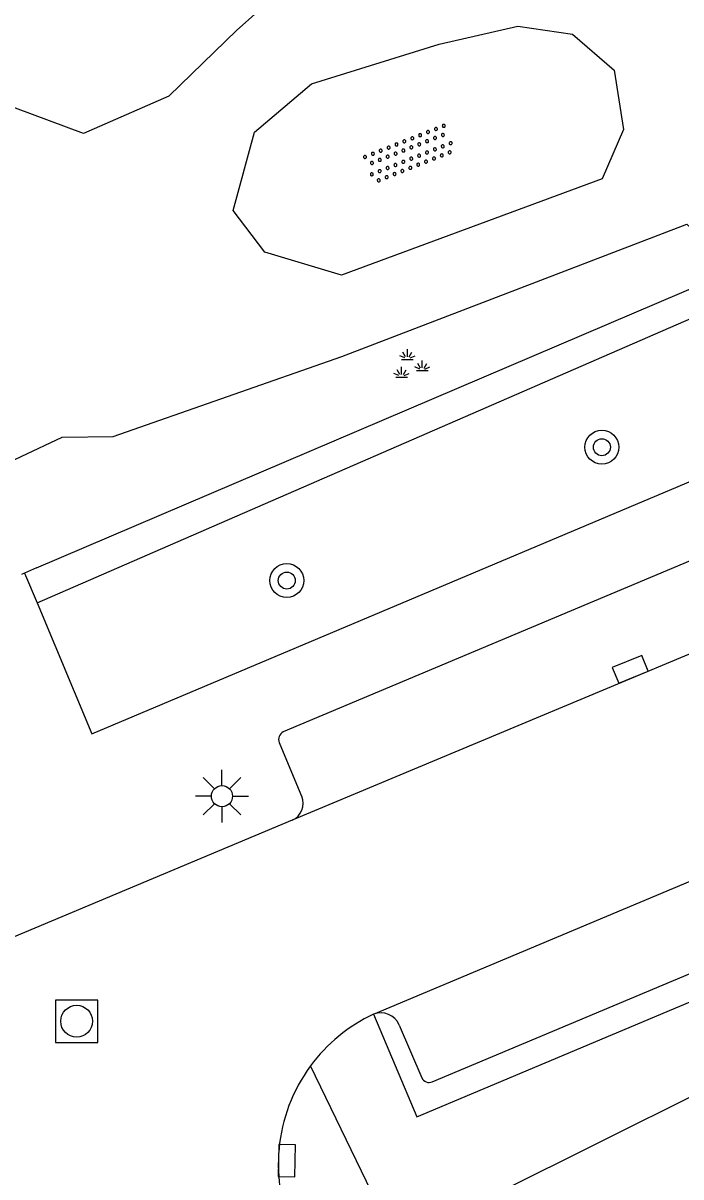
# Model space of a CAD drawing. Extents: x 132994 to 136000, y 393499 to 395512.
# Drawn here: x 134651.8 to 134667.33, y 394911.65 to 394938.88 of the extents above; entities that cross this region are included whole.
import ezdxf

# ---------------------------------------------------------------- set-up
doc = ezdxf.new("R2010")
doc.units = 0
for name, color, linetype in [('gg-afsc-hekwerk', 7, 'Continuous'), ('gg-knt-bovenkant onderkant talud', 7, 'Continuous'), ('gg-knt-onverhard', 7, 'Continuous'), ('gg-knt-verharding', 7, 'Continuous'), ('gg-knt-verharding nz', 7, 'Continuous'), ('gt-grn-groengrens', 7, 'Continuous'), ('gt-symb-boom', 7, 'Continuous'), ('gt-symb-groenvak', 7, 'Continuous'), ('gt-symb-kolk', 7, 'Continuous'), ('gt-symb-lichtmast', 7, 'Continuous'), ('gt-symb-overige verharding', 7, 'Continuous'), ('gt-symb-rioolschacht', 7, 'Continuous')]:
    doc.layers.add(name, color=color, linetype=linetype)

# ---------------------------------------------------------------- blocks, each defined once
blk = doc.blocks.new('gt0-OVH')
at = {"layer": 'gt-symb-overige verharding'}
for points in [[(-0.972, 0.298), (-0.967, 0.308), (-0.965, 0.319), (-0.966, 0.33), (-0.971, 0.34), (-0.978, 0.348), (-0.988, 0.353), (-0.999, 0.355), (-1.01, 0.354), (-1.02, 0.349), (-1.028, 0.342), (-1.033, 0.332), (-1.035, 0.321), (-1.034, 0.31), (-1.029, 0.3), (-1.022, 0.292), (-1.012, 0.287), (-1.001, 0.285), (-0.99, 0.286), (-0.98, 0.291)], [(-0.772, 0.298), (-0.767, 0.308), (-0.765, 0.319), (-0.766, 0.33), (-0.771, 0.34), (-0.778, 0.348), (-0.788, 0.353), (-0.799, 0.355), (-0.81, 0.354), (-0.82, 0.349), (-0.828, 0.342), (-0.833, 0.332), (-0.835, 0.321), (-0.834, 0.31), (-0.829, 0.3), (-0.822, 0.292), (-0.812, 0.287), (-0.801, 0.285), (-0.79, 0.286), (-0.78, 0.291)], [(-0.572, 0.298), (-0.567, 0.308), (-0.565, 0.319), (-0.566, 0.33), (-0.571, 0.34), (-0.578, 0.348), (-0.588, 0.353), (-0.599, 0.355), (-0.61, 0.354), (-0.62, 0.349), (-0.628, 0.342), (-0.633, 0.332), (-0.635, 0.321), (-0.634, 0.31), (-0.629, 0.3), (-0.622, 0.292), (-0.612, 0.287), (-0.601, 0.285), (-0.59, 0.286), (-0.58, 0.291)], [(-0.372, 0.298), (-0.367, 0.308), (-0.365, 0.319), (-0.366, 0.33), (-0.371, 0.34), (-0.378, 0.348), (-0.388, 0.353), (-0.399, 0.355), (-0.41, 0.354), (-0.42, 0.349), (-0.428, 0.342), (-0.433, 0.332), (-0.435, 0.321), (-0.434, 0.31), (-0.429, 0.3), (-0.422, 0.292), (-0.412, 0.287), (-0.401, 0.285), (-0.39, 0.286), (-0.38, 0.291)], [(-0.172, 0.298), (-0.167, 0.308), (-0.165, 0.319), (-0.166, 0.33), (-0.171, 0.34), (-0.178, 0.348), (-0.188, 0.353), (-0.199, 0.355), (-0.21, 0.354), (-0.22, 0.349), (-0.228, 0.342), (-0.233, 0.332), (-0.235, 0.321), (-0.234, 0.31), (-0.229, 0.3), (-0.222, 0.292), (-0.212, 0.287), (-0.201, 0.285), (-0.19, 0.286), (-0.18, 0.291)], [(0.028, 0.298), (0.033, 0.308), (0.035, 0.319), (0.034, 0.33), (0.029, 0.34), (0.022, 0.348), (0.012, 0.353), (0.001, 0.355), (-0.01, 0.354), (-0.02, 0.349), (-0.028, 0.342), (-0.033, 0.332), (-0.035, 0.321), (-0.034, 0.31), (-0.029, 0.3), (-0.022, 0.292), (-0.012, 0.287), (-0.001, 0.285), (0.01, 0.286), (0.02, 0.291)], [(0.228, 0.298), (0.233, 0.308), (0.235, 0.319), (0.234, 0.33), (0.229, 0.34), (0.222, 0.348), (0.212, 0.353), (0.201, 0.355), (0.19, 0.354), (0.18, 0.349), (0.172, 0.342), (0.167, 0.332), (0.165, 0.321), (0.166, 0.31), (0.171, 0.3), (0.178, 0.292), (0.188, 0.287), (0.199, 0.285), (0.21, 0.286), (0.22, 0.291)], [(0.428, 0.298), (0.433, 0.308), (0.435, 0.319), (0.434, 0.33), (0.429, 0.34), (0.422, 0.348), (0.412, 0.353), (0.401, 0.355), (0.39, 0.354), (0.38, 0.349), (0.372, 0.342), (0.367, 0.332), (0.365, 0.321), (0.366, 0.31), (0.371, 0.3), (0.378, 0.292), (0.388, 0.287), (0.399, 0.285), (0.41, 0.286), (0.42, 0.291)], [(0.628, 0.298), (0.633, 0.308), (0.635, 0.319), (0.634, 0.33), (0.629, 0.34), (0.622, 0.348), (0.612, 0.353), (0.601, 0.355), (0.59, 0.354), (0.58, 0.349), (0.572, 0.342), (0.567, 0.332), (0.565, 0.321), (0.566, 0.31), (0.571, 0.3), (0.578, 0.292), (0.588, 0.287), (0.599, 0.285), (0.61, 0.286), (0.62, 0.291)], [(0.828, 0.298), (0.833, 0.308), (0.835, 0.319), (0.834, 0.33), (0.829, 0.34), (0.822, 0.348), (0.812, 0.353), (0.801, 0.355), (0.79, 0.354), (0.78, 0.349), (0.772, 0.342), (0.767, 0.332), (0.765, 0.321), (0.766, 0.31), (0.771, 0.3), (0.778, 0.292), (0.788, 0.287), (0.799, 0.285), (0.81, 0.286), (0.82, 0.291)], [(1.028, 0.298), (1.033, 0.308), (1.035, 0.319), (1.034, 0.33), (1.029, 0.34), (1.022, 0.348), (1.012, 0.353), (1.001, 0.355), (0.99, 0.354), (0.98, 0.349), (0.972, 0.342), (0.967, 0.332), (0.965, 0.321), (0.966, 0.31), (0.971, 0.3), (0.978, 0.292), (0.988, 0.287), (0.999, 0.285), (1.01, 0.286), (1.02, 0.291)], [(-0.872, 0.106), (-0.867, 0.116), (-0.865, 0.126), (-0.866, 0.137), (-0.871, 0.147), (-0.878, 0.156), (-0.888, 0.161), (-0.899, 0.163), (-0.91, 0.162), (-0.92, 0.157), (-0.928, 0.15), (-0.933, 0.14), (-0.935, 0.129), (-0.934, 0.118), (-0.929, 0.108), (-0.922, 0.1), (-0.912, 0.095), (-0.901, 0.092), (-0.89, 0.094), (-0.88, 0.098)], [(-0.672, 0.106), (-0.667, 0.116), (-0.665, 0.126), (-0.666, 0.137), (-0.671, 0.147), (-0.678, 0.156), (-0.688, 0.161), (-0.699, 0.163), (-0.71, 0.162), (-0.72, 0.157), (-0.728, 0.15), (-0.733, 0.14), (-0.735, 0.129), (-0.734, 0.118), (-0.729, 0.108), (-0.722, 0.1), (-0.712, 0.095), (-0.701, 0.092), (-0.69, 0.094), (-0.68, 0.098)], [(-0.472, 0.106), (-0.467, 0.116), (-0.465, 0.126), (-0.466, 0.137), (-0.471, 0.147), (-0.478, 0.156), (-0.488, 0.161), (-0.499, 0.163), (-0.51, 0.162), (-0.52, 0.157), (-0.528, 0.15), (-0.533, 0.14), (-0.535, 0.129), (-0.534, 0.118), (-0.529, 0.108), (-0.522, 0.1), (-0.512, 0.095), (-0.501, 0.092), (-0.49, 0.094), (-0.48, 0.098)], [(-0.272, 0.106), (-0.267, 0.116), (-0.265, 0.126), (-0.266, 0.137), (-0.271, 0.147), (-0.278, 0.156), (-0.288, 0.161), (-0.299, 0.163), (-0.31, 0.162), (-0.32, 0.157), (-0.328, 0.15), (-0.333, 0.14), (-0.335, 0.129), (-0.334, 0.118), (-0.329, 0.108), (-0.322, 0.1), (-0.312, 0.095), (-0.301, 0.092), (-0.29, 0.094), (-0.28, 0.098)], [(-0.072, 0.106), (-0.067, 0.116), (-0.065, 0.126), (-0.066, 0.137), (-0.071, 0.147), (-0.078, 0.156), (-0.088, 0.161), (-0.099, 0.163), (-0.11, 0.162), (-0.12, 0.157), (-0.128, 0.15), (-0.133, 0.14), (-0.135, 0.129), (-0.134, 0.118), (-0.129, 0.108), (-0.122, 0.1), (-0.112, 0.095), (-0.101, 0.092), (-0.09, 0.094), (-0.08, 0.098)], [(0.128, 0.106), (0.133, 0.116), (0.135, 0.126), (0.134, 0.137), (0.129, 0.147), (0.122, 0.156), (0.112, 0.161), (0.101, 0.163), (0.09, 0.162), (0.08, 0.157), (0.072, 0.15), (0.067, 0.14), (0.065, 0.129), (0.066, 0.118), (0.071, 0.108), (0.078, 0.1), (0.088, 0.095), (0.099, 0.092), (0.11, 0.094), (0.12, 0.098)], [(0.328, 0.106), (0.333, 0.116), (0.335, 0.126), (0.334, 0.137), (0.329, 0.147), (0.322, 0.156), (0.312, 0.161), (0.301, 0.163), (0.29, 0.162), (0.28, 0.157), (0.272, 0.15), (0.267, 0.14), (0.265, 0.129), (0.266, 0.118), (0.271, 0.108), (0.278, 0.1), (0.288, 0.095), (0.299, 0.092), (0.31, 0.094), (0.32, 0.098)], [(0.528, 0.106), (0.533, 0.116), (0.535, 0.126), (0.534, 0.137), (0.529, 0.147), (0.522, 0.156), (0.512, 0.161), (0.501, 0.163), (0.49, 0.162), (0.48, 0.157), (0.472, 0.15), (0.467, 0.14), (0.465, 0.129), (0.466, 0.118), (0.471, 0.108), (0.478, 0.1), (0.488, 0.095), (0.499, 0.092), (0.51, 0.094), (0.52, 0.098)], [(0.728, 0.106), (0.733, 0.116), (0.735, 0.126), (0.734, 0.137), (0.729, 0.147), (0.722, 0.156), (0.712, 0.161), (0.701, 0.163), (0.69, 0.162), (0.68, 0.157), (0.672, 0.15), (0.667, 0.14), (0.665, 0.129), (0.666, 0.118), (0.671, 0.108), (0.678, 0.1), (0.688, 0.095), (0.699, 0.092), (0.71, 0.094), (0.72, 0.098)], [(0.928, 0.106), (0.933, 0.116), (0.935, 0.126), (0.934, 0.137), (0.929, 0.147), (0.922, 0.156), (0.912, 0.161), (0.901, 0.163), (0.89, 0.162), (0.88, 0.157), (0.872, 0.15), (0.867, 0.14), (0.865, 0.129), (0.866, 0.118), (0.871, 0.108), (0.878, 0.1), (0.888, 0.095), (0.899, 0.092), (0.91, 0.094), (0.92, 0.098)], [(-0.972, -0.142), (-0.967, -0.132), (-0.965, -0.121), (-0.966, -0.11), (-0.971, -0.1), (-0.978, -0.092), (-0.988, -0.087), (-0.999, -0.085), (-1.01, -0.086), (-1.02, -0.091), (-1.028, -0.098), (-1.033, -0.108), (-1.035, -0.119), (-1.034, -0.13), (-1.029, -0.14), (-1.022, -0.148), (-1.012, -0.153), (-1.001, -0.155), (-0.99, -0.154), (-0.98, -0.149)], [(-0.772, -0.142), (-0.767, -0.132), (-0.765, -0.121), (-0.766, -0.11), (-0.771, -0.1), (-0.778, -0.092), (-0.788, -0.087), (-0.799, -0.085), (-0.81, -0.086), (-0.82, -0.091), (-0.828, -0.098), (-0.833, -0.108), (-0.835, -0.119), (-0.834, -0.13), (-0.829, -0.14), (-0.822, -0.148), (-0.812, -0.153), (-0.801, -0.155), (-0.79, -0.154), (-0.78, -0.149)], [(-0.572, -0.142), (-0.567, -0.132), (-0.565, -0.121), (-0.566, -0.11), (-0.571, -0.1), (-0.578, -0.092), (-0.588, -0.087), (-0.599, -0.085), (-0.61, -0.086), (-0.62, -0.091), (-0.628, -0.098), (-0.633, -0.108), (-0.635, -0.119), (-0.634, -0.13), (-0.629, -0.14), (-0.622, -0.148), (-0.612, -0.153), (-0.601, -0.155), (-0.59, -0.154), (-0.58, -0.149)], [(-0.372, -0.142), (-0.367, -0.132), (-0.365, -0.121), (-0.366, -0.11), (-0.371, -0.1), (-0.378, -0.092), (-0.388, -0.087), (-0.399, -0.085), (-0.41, -0.086), (-0.42, -0.091), (-0.428, -0.098), (-0.433, -0.108), (-0.435, -0.119), (-0.434, -0.13), (-0.429, -0.14), (-0.422, -0.148), (-0.412, -0.153), (-0.401, -0.155), (-0.39, -0.154), (-0.38, -0.149)], [(-0.172, -0.142), (-0.167, -0.132), (-0.165, -0.121), (-0.166, -0.11), (-0.171, -0.1), (-0.178, -0.092), (-0.188, -0.087), (-0.199, -0.085), (-0.21, -0.086), (-0.22, -0.091), (-0.228, -0.098), (-0.233, -0.108), (-0.235, -0.119), (-0.234, -0.13), (-0.229, -0.14), (-0.222, -0.148), (-0.212, -0.153), (-0.201, -0.155), (-0.19, -0.154), (-0.18, -0.149)], [(0.028, -0.142), (0.033, -0.132), (0.035, -0.121), (0.034, -0.11), (0.029, -0.1), (0.022, -0.092), (0.012, -0.087), (0.001, -0.085), (-0.01, -0.086), (-0.02, -0.091), (-0.028, -0.098), (-0.033, -0.108), (-0.035, -0.119), (-0.034, -0.13), (-0.029, -0.14), (-0.022, -0.148), (-0.012, -0.153), (-0.001, -0.155), (0.01, -0.154), (0.02, -0.149)], [(0.228, -0.142), (0.233, -0.132), (0.235, -0.121), (0.234, -0.11), (0.229, -0.1), (0.222, -0.092), (0.212, -0.087), (0.201, -0.085), (0.19, -0.086), (0.18, -0.091), (0.172, -0.098), (0.167, -0.108), (0.165, -0.119), (0.166, -0.13), (0.171, -0.14), (0.178, -0.148), (0.188, -0.153), (0.199, -0.155), (0.21, -0.154), (0.22, -0.149)], [(0.428, -0.142), (0.433, -0.132), (0.435, -0.121), (0.434, -0.11), (0.429, -0.1), (0.422, -0.092), (0.412, -0.087), (0.401, -0.085), (0.39, -0.086), (0.38, -0.091), (0.372, -0.098), (0.367, -0.108), (0.365, -0.119), (0.366, -0.13), (0.371, -0.14), (0.378, -0.148), (0.388, -0.153), (0.399, -0.155), (0.41, -0.154), (0.42, -0.149)], [(0.628, -0.142), (0.633, -0.132), (0.635, -0.121), (0.634, -0.11), (0.629, -0.1), (0.622, -0.092), (0.612, -0.087), (0.601, -0.085), (0.59, -0.086), (0.58, -0.091), (0.572, -0.098), (0.567, -0.108), (0.565, -0.119), (0.566, -0.13), (0.571, -0.14), (0.578, -0.148), (0.588, -0.153), (0.599, -0.155), (0.61, -0.154), (0.62, -0.149)], [(0.828, -0.142), (0.833, -0.132), (0.835, -0.121), (0.834, -0.11), (0.829, -0.1), (0.822, -0.092), (0.812, -0.087), (0.801, -0.085), (0.79, -0.086), (0.78, -0.091), (0.772, -0.098), (0.767, -0.108), (0.765, -0.119), (0.766, -0.13), (0.771, -0.14), (0.778, -0.148), (0.788, -0.153), (0.799, -0.155), (0.81, -0.154), (0.82, -0.149)], [(1.028, -0.142), (1.033, -0.132), (1.035, -0.121), (1.034, -0.11), (1.029, -0.1), (1.022, -0.092), (1.012, -0.087), (1.001, -0.085), (0.99, -0.086), (0.98, -0.091), (0.972, -0.098), (0.967, -0.108), (0.965, -0.119), (0.966, -0.13), (0.971, -0.14), (0.978, -0.148), (0.988, -0.153), (0.999, -0.155), (1.01, -0.154), (1.02, -0.149)], [(-0.872, -0.334), (-0.867, -0.324), (-0.865, -0.314), (-0.866, -0.303), (-0.871, -0.293), (-0.878, -0.284), (-0.888, -0.279), (-0.899, -0.277), (-0.91, -0.278), (-0.92, -0.283), (-0.928, -0.29), (-0.933, -0.3), (-0.935, -0.311), (-0.934, -0.322), (-0.929, -0.332), (-0.922, -0.34), (-0.912, -0.345), (-0.901, -0.348), (-0.89, -0.346), (-0.88, -0.342)], [(-0.672, -0.334), (-0.667, -0.324), (-0.665, -0.314), (-0.666, -0.303), (-0.671, -0.293), (-0.678, -0.284), (-0.688, -0.279), (-0.699, -0.277), (-0.71, -0.278), (-0.72, -0.283), (-0.728, -0.29), (-0.733, -0.3), (-0.735, -0.311), (-0.734, -0.322), (-0.729, -0.332), (-0.722, -0.34), (-0.712, -0.345), (-0.701, -0.348), (-0.69, -0.346), (-0.68, -0.342)], [(-0.472, -0.334), (-0.467, -0.324), (-0.465, -0.314), (-0.466, -0.303), (-0.471, -0.293), (-0.478, -0.284), (-0.488, -0.279), (-0.499, -0.277), (-0.51, -0.278), (-0.52, -0.283), (-0.528, -0.29), (-0.533, -0.3), (-0.535, -0.311), (-0.534, -0.322), (-0.529, -0.332), (-0.522, -0.34), (-0.512, -0.345), (-0.501, -0.348), (-0.49, -0.346), (-0.48, -0.342)], [(-0.272, -0.334), (-0.267, -0.324), (-0.265, -0.314), (-0.266, -0.303), (-0.271, -0.293), (-0.278, -0.284), (-0.288, -0.279), (-0.299, -0.277), (-0.31, -0.278), (-0.32, -0.283), (-0.328, -0.29), (-0.333, -0.3), (-0.335, -0.311), (-0.334, -0.322), (-0.329, -0.332), (-0.322, -0.34), (-0.312, -0.345), (-0.301, -0.348), (-0.29, -0.346), (-0.28, -0.342)], [(-0.072, -0.334), (-0.067, -0.324), (-0.065, -0.314), (-0.066, -0.303), (-0.071, -0.293), (-0.078, -0.284), (-0.088, -0.279), (-0.099, -0.277), (-0.11, -0.278), (-0.12, -0.283), (-0.128, -0.29), (-0.133, -0.3), (-0.135, -0.311), (-0.134, -0.322), (-0.129, -0.332), (-0.122, -0.34), (-0.112, -0.345), (-0.101, -0.348), (-0.09, -0.346), (-0.08, -0.342)], [(0.128, -0.334), (0.133, -0.324), (0.135, -0.314), (0.134, -0.303), (0.129, -0.293), (0.122, -0.284), (0.112, -0.279), (0.101, -0.277), (0.09, -0.278), (0.08, -0.283), (0.072, -0.29), (0.067, -0.3), (0.065, -0.311), (0.066, -0.322), (0.071, -0.332), (0.078, -0.34), (0.088, -0.345), (0.099, -0.348), (0.11, -0.346), (0.12, -0.342)], [(0.328, -0.334), (0.333, -0.324), (0.335, -0.314), (0.334, -0.303), (0.329, -0.293), (0.322, -0.284), (0.312, -0.279), (0.301, -0.277), (0.29, -0.278), (0.28, -0.283), (0.272, -0.29), (0.267, -0.3), (0.265, -0.311), (0.266, -0.322), (0.271, -0.332), (0.278, -0.34), (0.288, -0.345), (0.299, -0.348), (0.31, -0.346), (0.32, -0.342)], [(0.528, -0.334), (0.533, -0.324), (0.535, -0.314), (0.534, -0.303), (0.529, -0.293), (0.522, -0.284), (0.512, -0.279), (0.501, -0.277), (0.49, -0.278), (0.48, -0.283), (0.472, -0.29), (0.467, -0.3), (0.465, -0.311), (0.466, -0.322), (0.471, -0.332), (0.478, -0.34), (0.488, -0.345), (0.499, -0.348), (0.51, -0.346), (0.52, -0.342)], [(0.728, -0.334), (0.733, -0.324), (0.735, -0.314), (0.734, -0.303), (0.729, -0.293), (0.722, -0.284), (0.712, -0.279), (0.701, -0.277), (0.69, -0.278), (0.68, -0.283), (0.672, -0.29), (0.667, -0.3), (0.665, -0.311), (0.666, -0.322), (0.671, -0.332), (0.678, -0.34), (0.688, -0.345), (0.699, -0.348), (0.71, -0.346), (0.72, -0.342)], [(0.928, -0.334), (0.933, -0.324), (0.935, -0.314), (0.934, -0.303), (0.929, -0.293), (0.922, -0.284), (0.912, -0.279), (0.901, -0.277), (0.89, -0.278), (0.88, -0.283), (0.872, -0.29), (0.867, -0.3), (0.865, -0.311), (0.866, -0.322), (0.871, -0.332), (0.878, -0.34), (0.888, -0.345), (0.899, -0.348), (0.91, -0.346), (0.92, -0.342)]]:
    blk.add_lwpolyline(points, close=True, dxfattribs=at)
blk = doc.blocks.new('gt0-GRVAK')
at = {"layer": 'gt-symb-groenvak'}
for p, q in [((-0.091, 0.211), (-0.156, 0.322)), ((-0.047, 0.214), (-0.047, 0.393)), ((-0.004, 0.211), (0.061, 0.322)), ((-0.11, 0.189), (-0.228, 0.24)), ((-0.182, 0.153), (0.088, 0.153)), ((0.015, 0.189), (0.133, 0.24)), ((0.262, -0.052), (0.197, 0.059)), ((0.305, -0.049), (0.305, 0.13)), ((0.349, -0.052), (0.414, 0.059)), ((-0.245, -0.228), (-0.363, -0.177)), ((-0.318, -0.264), (-0.047, -0.264)), ((-0.226, -0.206), (-0.291, -0.095)), ((-0.183, -0.203), (-0.183, -0.024)), ((-0.139, -0.206), (-0.074, -0.095)), ((-0.12, -0.228), (-0.002, -0.177)), ((0.243, -0.074), (0.125, -0.023)), ((0.17, -0.11), (0.441, -0.11)), ((0.368, -0.074), (0.486, -0.023))]:
    blk.add_line(p, q, dxfattribs=at)
blk = doc.blocks.new('gt0-BOOM')
at = {"layer": 'gt-symb-boom'}
for radius in [0.4, 0.2]:
    blk.add_circle((0, 0), radius, dxfattribs=at)
blk = doc.blocks.new('gt0-KOLK')
at = {"layer": 'gt-symb-kolk'}
blk.add_lwpolyline([(0, 0), (0.375, 0), (0.375, 0.4), (-0.375, 0.4), (-0.375, 0), (0, 0)], dxfattribs=at)
blk = doc.blocks.new('gt0-LMAST')
at = {"layer": 'gt-symb-lichtmast'}
for p, q in [((-0.005, 0.246), (-0.005, 0.621)), ((-0.182, 0.173), (-0.447, 0.438)), ((0.172, 0.173), (0.437, 0.438)), ((-0.255, -0.004), (-0.63, -0.004)), ((-0.182, -0.181), (-0.447, -0.446)), ((-0.005, -0.254), (-0.005, -0.629)), ((0.437, -0.446), (0.172, -0.181)), ((0.245, -0.004), (0.62, -0.004))]:
    blk.add_line(p, q, dxfattribs=at)
blk.add_circle((-0.005, -0.004), 0.25, dxfattribs=at)
blk = doc.blocks.new('gt0-RS')
at = {"layer": 'gt-symb-rioolschacht'}
blk.add_lwpolyline([(-0.5, -0.5), (0.5, -0.5), (0.5, 0.5), (-0.5, 0.5)], close=True, dxfattribs=at)
blk.add_circle((0, 0), 0.375, dxfattribs=at)

msp = doc.modelspace()

# ---------------------------------------------------------------- linework, layer by layer
at = {"layer": 'gg-afsc-hekwerk'}
for p, q in [((134652.122, 394926.022), (134668.618, 394933.07)), ((134651.838, 394925.901), (134651.766, 394925.87)), ((134652.122, 394926.022), (134651.838, 394925.901))]:
    msp.add_line(p, q, dxfattribs=at)
at = {"layer": 'gg-knt-bovenkant onderkant talud'}
msp.add_lwpolyline([(134660.247, 394947.12), (134661.625, 394947.905), (134665.036, 394949.72), (134666.148, 394948.331), (134666.336, 394946.895), (134665.489, 394945.078), (134663.939, 394942.908), (134662.178, 394941.456), (134658.391, 394940.096), (134656.848, 394938.717), (134655.239, 394937.159), (134653.227, 394936.278), (134651.216, 394937.021), (134649.878, 394938.733)], dxfattribs=at)
at = {"layer": 'gg-knt-onverhard'}
msp.add_lwpolyline([(134659.32, 394932.934), (134657.509, 394933.472), (134656.761, 394934.458), (134657.261, 394936.308), (134658.606, 394937.446), (134661.623, 394938.389), (134663.474, 394938.808), (134664.767, 394938.621), (134665.75, 394937.774), (134665.973, 394936.368), (134665.466, 394935.206), (134659.32, 394932.934)], dxfattribs=at)
at = {"layer": 'gg-knt-verharding'}
for p, q in [((134680.659, 394931.709), (134657.941, 394922.152)), ((134651.838, 394925.901), (134652.136, 394925.201)), ((134657.847, 394921.901), (134658.376, 394920.636)), ((134658.152, 394920.068), (134650.3, 394916.771)), ((134661.458, 394913.895), (134671.199, 394917.989)), ((134660.68, 394915.232), (134661.212, 394913.991)), ((134660.613, 394910.079), (134658.584, 394914.268))]:
    msp.add_line(p, q, dxfattribs=at)
for points in [[(134652.136, 394925.201), (134653.425, 394922.108), (134673.601, 394930.62)], [(134660.071, 394915.488), (134661.096, 394913.064), (134671.915, 394917.622), (134672.577, 394916.039), (134660.613, 394910.079)]]:
    msp.add_lwpolyline(points, dxfattribs=at)
for centre, radius, start, end in [((134658.023, 394921.978), 0.192, 115.2048, 203.7331), ((134657.975, 394920.466), 0.436, 294.0123, 22.9425), ((134661.725, 394911.956), 3.9, 115.0927, 143.6413), ((134660.245, 394915.05), 0.471, 22.7262, 111.6738), ((134661.721, 394911.958), 3.896, 143.6352, 205.7773), ((134661.381, 394914.06), 0.182, 202.2413, 295.1229)]:
    msp.add_arc(centre, radius, start, end, dxfattribs=at)
at = {"layer": 'gg-knt-verharding nz'}
for p, q in [((134668.332, 394924.327), (134658.152, 394920.068)), ((134660.071, 394915.488), (134670.249, 394919.766))]:
    msp.add_line(p, q, dxfattribs=at)
at = {"layer": 'gt-grn-groengrens'}
msp.add_line((134652.136, 394925.201), (134672.166, 394933.918), dxfattribs=at)
msp.add_lwpolyline([(134650.781, 394928.199), (134652.722, 394929.108), (134653.929, 394929.125), (134659.322, 394931.01), (134667.465, 394934.137), (134668.618, 394933.07)], dxfattribs=at)

# ---------------------------------------------------------------- block references
at = {"layer": 'gt-symb-boom'}
for p in [(134665.461, 394928.872), (134658.025, 394925.725)]:
    msp.add_blockref('gt0-BOOM', p, dxfattribs=at)
at = {"layer": 'gt-symb-groenvak'}
msp.add_blockref('gt0-GRVAK', (134660.918, 394930.792), dxfattribs=at)
at = {"layer": 'gt-symb-kolk'}
for p, rotation in [((134666.207, 394923.446), 22.5087473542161), ((134657.826, 394912.037), -91.21063509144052)]:
    msp.add_blockref('gt0-KOLK', p, dxfattribs=dict(at, rotation=rotation))
at = {"layer": 'gt-symb-lichtmast'}
msp.add_blockref('gt0-LMAST', (134656.5, 394920.639), dxfattribs=at)
at = {"layer": 'gt-symb-overige verharding', "rotation": 21.5353648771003}
msp.add_blockref('gt0-OVH', (134660.918, 394935.793), dxfattribs=at)
at = {"layer": 'gt-symb-rioolschacht'}
msp.add_blockref('gt0-RS', (134653.065, 394915.324), dxfattribs=at)

doc.saveas('drawing.dxf')
